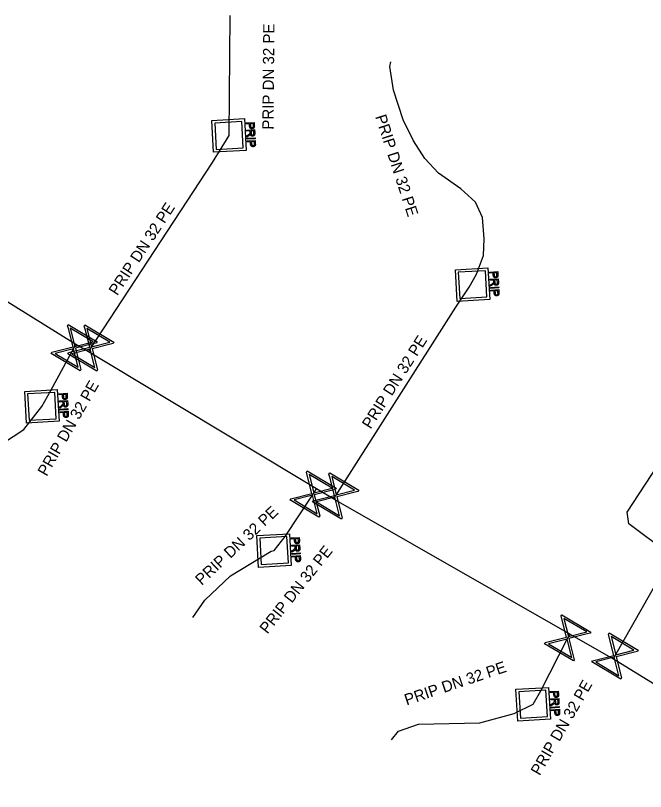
# Model space of a CAD drawing. Extents: x -643544 to -637295, y -1119190 to -1111715.
# Drawn here: x -642055.11 to -642027.13, y -1113560.82 to -1113526.33 of the extents above; entities that cross this region are included whole.
import ezdxf

# ---------------------------------------------------------------- set-up
doc = ezdxf.new("R2010")
doc.units = 0
for name, color, linetype in [('Default', 7, 'Continuous'), ('VP Popis přípojky', 7, 'Continuous'), ('VP Přípojka', 7, 'Continuous'), ('VP Řad', 7, 'Continuous'), ('VP Šachta', 7, 'Continuous'), ('VP Šoupě', 7, 'Continuous')]:
    doc.layers.add(name, color=color, linetype=linetype)

msp = doc.modelspace()

# ---------------------------------------------------------------- linework, layer by layer
at = {"layer": 'Default'}
for points in [[(-642044.499, -1113531.214), (-642044.497, -1113531.25), (-642044.5, -1113531.269), (-642044.503, -1113531.295), (-642044.514, -1113531.314), (-642044.525, -1113531.333), (-642044.546, -1113531.345), (-642044.568, -1113531.356), (-642044.595, -1113531.358), (-642044.641, -1113531.361), (-642044.674, -1113531.334), (-642044.706, -1113531.307), (-642044.711, -1113531.231)], [(-642044.669, -1113531.229), (-642044.667, -1113531.275), (-642044.649, -1113531.293), (-642044.63, -1113531.311), (-642044.599, -1113531.309), (-642044.577, -1113531.308), (-642044.562, -1113531.296), (-642044.546, -1113531.284), (-642044.543, -1113531.266), (-642044.54, -1113531.253), (-642044.542, -1113531.22)], [(-642044.76, -1113531.624), (-642044.728, -1113531.602), (-642044.712, -1113531.587), (-642044.696, -1113531.573), (-642044.69, -1113531.562), (-642044.684, -1113531.55), (-642044.682, -1113531.539), (-642044.68, -1113531.532), (-642044.681, -1113531.513)], [(-642044.479, -1113531.558), (-642044.476, -1113531.605), (-642044.485, -1113531.631), (-642044.493, -1113531.656), (-642044.516, -1113531.673), (-642044.54, -1113531.689), (-642044.569, -1113531.69), (-642044.608, -1113531.693), (-642044.635, -1113531.67), (-642044.662, -1113531.647), (-642044.672, -1113531.596), (-642044.681, -1113531.615), (-642044.689, -1113531.625), (-642044.706, -1113531.647), (-642044.734, -1113531.667)], [(-642044.638, -1113531.557), (-642044.636, -1113531.59), (-642044.628, -1113531.608), (-642044.621, -1113531.626), (-642044.605, -1113531.634), (-642044.59, -1113531.643), (-642044.572, -1113531.642), (-642044.548, -1113531.64), (-642044.532, -1113531.621), (-642044.517, -1113531.602), (-642044.519, -1113531.561)], [(-642044.454, -1113532.015), (-642044.451, -1113532.05), (-642044.454, -1113532.07), (-642044.457, -1113532.096), (-642044.468, -1113532.115), (-642044.48, -1113532.134), (-642044.501, -1113532.145), (-642044.522, -1113532.157), (-642044.549, -1113532.159), (-642044.595, -1113532.161), (-642044.628, -1113532.135), (-642044.661, -1113532.108), (-642044.665, -1113532.032)], [(-642044.624, -1113532.03), (-642044.621, -1113532.076), (-642044.603, -1113532.094), (-642044.585, -1113532.112), (-642044.553, -1113532.11), (-642044.531, -1113532.109), (-642044.516, -1113532.097), (-642044.501, -1113532.085), (-642044.497, -1113532.066), (-642044.494, -1113532.054), (-642044.496, -1113532.021)], [(-642033.94, -1113538.254), (-642033.908, -1113538.232), (-642033.892, -1113538.217), (-642033.876, -1113538.203), (-642033.87, -1113538.192), (-642033.864, -1113538.18), (-642033.862, -1113538.169), (-642033.86, -1113538.162), (-642033.861, -1113538.143)], [(-642033.679, -1113537.844), (-642033.677, -1113537.88), (-642033.68, -1113537.899), (-642033.683, -1113537.925), (-642033.694, -1113537.944), (-642033.705, -1113537.963), (-642033.726, -1113537.975), (-642033.748, -1113537.986), (-642033.775, -1113537.988), (-642033.821, -1113537.991), (-642033.854, -1113537.964), (-642033.886, -1113537.937), (-642033.891, -1113537.861)], [(-642033.849, -1113537.859), (-642033.847, -1113537.905), (-642033.829, -1113537.923), (-642033.81, -1113537.941), (-642033.779, -1113537.939), (-642033.757, -1113537.938), (-642033.742, -1113537.926), (-642033.726, -1113537.914), (-642033.723, -1113537.896), (-642033.72, -1113537.883), (-642033.722, -1113537.85)], [(-642033.659, -1113538.188), (-642033.656, -1113538.235), (-642033.665, -1113538.261), (-642033.673, -1113538.286), (-642033.696, -1113538.303), (-642033.72, -1113538.319), (-642033.749, -1113538.32), (-642033.788, -1113538.323), (-642033.815, -1113538.3), (-642033.842, -1113538.277), (-642033.852, -1113538.226), (-642033.861, -1113538.245), (-642033.869, -1113538.255), (-642033.886, -1113538.277), (-642033.914, -1113538.297)], [(-642033.818, -1113538.187), (-642033.816, -1113538.22), (-642033.808, -1113538.238), (-642033.801, -1113538.256), (-642033.785, -1113538.264), (-642033.77, -1113538.273), (-642033.752, -1113538.272), (-642033.728, -1113538.27), (-642033.712, -1113538.251), (-642033.697, -1113538.232), (-642033.699, -1113538.191)], [(-642033.634, -1113538.645), (-642033.631, -1113538.68), (-642033.634, -1113538.7), (-642033.637, -1113538.726), (-642033.648, -1113538.745), (-642033.66, -1113538.764), (-642033.681, -1113538.775), (-642033.702, -1113538.787), (-642033.729, -1113538.789), (-642033.775, -1113538.791), (-642033.808, -1113538.765), (-642033.841, -1113538.738), (-642033.845, -1113538.662)], [(-642033.804, -1113538.66), (-642033.801, -1113538.706), (-642033.783, -1113538.724), (-642033.765, -1113538.742), (-642033.733, -1113538.74), (-642033.711, -1113538.739), (-642033.696, -1113538.727), (-642033.681, -1113538.715), (-642033.677, -1113538.696), (-642033.674, -1113538.684), (-642033.676, -1113538.651)], [(-642052.809, -1113543.254), (-642052.807, -1113543.29), (-642052.81, -1113543.309), (-642052.813, -1113543.335), (-642052.824, -1113543.354), (-642052.835, -1113543.373), (-642052.856, -1113543.385), (-642052.878, -1113543.396), (-642052.905, -1113543.398), (-642052.951, -1113543.401), (-642052.984, -1113543.374), (-642053.016, -1113543.347), (-642053.021, -1113543.271)], [(-642052.979, -1113543.269), (-642052.977, -1113543.315), (-642052.959, -1113543.333), (-642052.94, -1113543.351), (-642052.909, -1113543.349), (-642052.887, -1113543.348), (-642052.872, -1113543.336), (-642052.856, -1113543.324), (-642052.853, -1113543.306), (-642052.85, -1113543.293), (-642052.852, -1113543.26)], [(-642053.07, -1113543.664), (-642053.038, -1113543.642), (-642053.022, -1113543.627), (-642053.006, -1113543.613), (-642053, -1113543.602), (-642052.994, -1113543.59), (-642052.992, -1113543.579), (-642052.99, -1113543.572), (-642052.991, -1113543.553)], [(-642052.789, -1113543.598), (-642052.786, -1113543.645), (-642052.795, -1113543.671), (-642052.803, -1113543.696), (-642052.826, -1113543.713), (-642052.85, -1113543.729), (-642052.879, -1113543.73), (-642052.918, -1113543.733), (-642052.945, -1113543.71), (-642052.972, -1113543.687), (-642052.982, -1113543.636), (-642052.991, -1113543.655), (-642052.999, -1113543.665), (-642053.016, -1113543.687), (-642053.044, -1113543.707)], [(-642052.948, -1113543.597), (-642052.946, -1113543.63), (-642052.938, -1113543.648), (-642052.931, -1113543.666), (-642052.915, -1113543.674), (-642052.9, -1113543.683), (-642052.882, -1113543.682), (-642052.858, -1113543.68), (-642052.842, -1113543.661), (-642052.827, -1113543.642), (-642052.829, -1113543.601)], [(-642052.764, -1113544.055), (-642052.761, -1113544.09), (-642052.764, -1113544.11), (-642052.767, -1113544.136), (-642052.778, -1113544.155), (-642052.79, -1113544.174), (-642052.811, -1113544.185), (-642052.832, -1113544.197), (-642052.859, -1113544.199), (-642052.905, -1113544.201), (-642052.938, -1113544.175), (-642052.971, -1113544.148), (-642052.975, -1113544.072)], [(-642052.934, -1113544.07), (-642052.931, -1113544.116), (-642052.913, -1113544.134), (-642052.895, -1113544.152), (-642052.863, -1113544.15), (-642052.841, -1113544.149), (-642052.826, -1113544.137), (-642052.811, -1113544.125), (-642052.807, -1113544.106), (-642052.804, -1113544.094), (-642052.806, -1113544.061)], [(-642042.499, -1113549.664), (-642042.497, -1113549.7), (-642042.5, -1113549.719), (-642042.503, -1113549.745), (-642042.514, -1113549.764), (-642042.525, -1113549.783), (-642042.546, -1113549.795), (-642042.568, -1113549.806), (-642042.595, -1113549.808), (-642042.641, -1113549.811), (-642042.674, -1113549.784), (-642042.706, -1113549.757), (-642042.711, -1113549.681)], [(-642042.669, -1113549.679), (-642042.667, -1113549.725), (-642042.649, -1113549.743), (-642042.63, -1113549.761), (-642042.599, -1113549.759), (-642042.577, -1113549.758), (-642042.562, -1113549.746), (-642042.546, -1113549.734), (-642042.543, -1113549.716), (-642042.54, -1113549.703), (-642042.542, -1113549.67)], [(-642042.76, -1113550.074), (-642042.728, -1113550.052), (-642042.712, -1113550.037), (-642042.696, -1113550.023), (-642042.69, -1113550.012), (-642042.684, -1113550), (-642042.682, -1113549.989), (-642042.68, -1113549.982), (-642042.681, -1113549.963)], [(-642042.479, -1113550.008), (-642042.476, -1113550.055), (-642042.485, -1113550.081), (-642042.493, -1113550.106), (-642042.516, -1113550.123), (-642042.54, -1113550.139), (-642042.569, -1113550.14), (-642042.608, -1113550.143), (-642042.635, -1113550.12), (-642042.662, -1113550.097), (-642042.672, -1113550.046), (-642042.681, -1113550.065), (-642042.689, -1113550.075), (-642042.706, -1113550.097), (-642042.734, -1113550.117)], [(-642042.638, -1113550.007), (-642042.636, -1113550.04), (-642042.628, -1113550.058), (-642042.621, -1113550.076), (-642042.605, -1113550.084), (-642042.59, -1113550.093), (-642042.572, -1113550.092), (-642042.548, -1113550.09), (-642042.532, -1113550.071), (-642042.517, -1113550.052), (-642042.519, -1113550.011)], [(-642042.454, -1113550.465), (-642042.451, -1113550.5), (-642042.454, -1113550.52), (-642042.457, -1113550.546), (-642042.468, -1113550.565), (-642042.48, -1113550.584), (-642042.501, -1113550.595), (-642042.522, -1113550.607), (-642042.549, -1113550.609), (-642042.595, -1113550.611), (-642042.628, -1113550.585), (-642042.661, -1113550.558), (-642042.665, -1113550.482)], [(-642042.624, -1113550.48), (-642042.621, -1113550.526), (-642042.603, -1113550.544), (-642042.585, -1113550.562), (-642042.553, -1113550.56), (-642042.531, -1113550.559), (-642042.516, -1113550.547), (-642042.501, -1113550.535), (-642042.497, -1113550.516), (-642042.494, -1113550.504), (-642042.496, -1113550.471)], [(-642030.989, -1113556.494), (-642030.987, -1113556.53), (-642030.99, -1113556.549), (-642030.993, -1113556.575), (-642031.004, -1113556.594), (-642031.015, -1113556.613), (-642031.036, -1113556.625), (-642031.058, -1113556.636), (-642031.085, -1113556.638), (-642031.131, -1113556.641), (-642031.164, -1113556.614), (-642031.196, -1113556.587), (-642031.201, -1113556.511)], [(-642031.159, -1113556.509), (-642031.157, -1113556.555), (-642031.139, -1113556.573), (-642031.12, -1113556.591), (-642031.089, -1113556.589), (-642031.067, -1113556.588), (-642031.052, -1113556.576), (-642031.036, -1113556.564), (-642031.033, -1113556.546), (-642031.03, -1113556.533), (-642031.032, -1113556.5)], [(-642031.25, -1113556.904), (-642031.218, -1113556.882), (-642031.202, -1113556.867), (-642031.186, -1113556.853), (-642031.18, -1113556.842), (-642031.174, -1113556.83), (-642031.172, -1113556.819), (-642031.17, -1113556.812), (-642031.171, -1113556.793)], [(-642030.969, -1113556.838), (-642030.966, -1113556.885), (-642030.975, -1113556.911), (-642030.983, -1113556.936), (-642031.006, -1113556.953), (-642031.03, -1113556.969), (-642031.059, -1113556.97), (-642031.098, -1113556.973), (-642031.125, -1113556.95), (-642031.152, -1113556.927), (-642031.162, -1113556.876), (-642031.171, -1113556.895), (-642031.179, -1113556.905), (-642031.196, -1113556.927), (-642031.224, -1113556.947)], [(-642031.128, -1113556.837), (-642031.126, -1113556.87), (-642031.118, -1113556.888), (-642031.111, -1113556.906), (-642031.095, -1113556.914), (-642031.08, -1113556.923), (-642031.062, -1113556.922), (-642031.038, -1113556.92), (-642031.022, -1113556.901), (-642031.007, -1113556.882), (-642031.009, -1113556.841)], [(-642030.944, -1113557.295), (-642030.941, -1113557.33), (-642030.944, -1113557.35), (-642030.947, -1113557.376), (-642030.958, -1113557.395), (-642030.97, -1113557.414), (-642030.991, -1113557.425), (-642031.012, -1113557.437), (-642031.039, -1113557.439), (-642031.085, -1113557.441), (-642031.118, -1113557.415), (-642031.151, -1113557.388), (-642031.155, -1113557.312)], [(-642031.114, -1113557.31), (-642031.111, -1113557.356), (-642031.093, -1113557.374), (-642031.075, -1113557.392), (-642031.043, -1113557.39), (-642031.021, -1113557.389), (-642031.006, -1113557.377), (-642030.991, -1113557.365), (-642030.987, -1113557.346), (-642030.984, -1113557.334), (-642030.986, -1113557.301)]]:
    msp.add_open_spline(points, degree=3, dxfattribs=at)
at = {"layer": 'VP Přípojka'}
for points in [[(-642051.86, -1113541.27), (-642051.76, -1113541.11), (-642046.36, -1113532.86), (-642045.62, -1113531.66), (-642045.57, -1113526.33)], [(-642040.96, -1113547.82), (-642040.89, -1113547.69), (-642035.55, -1113539.29), (-642034.96, -1113538.41), (-642034.636, -1113537.829), (-642034.32, -1113536.99), (-642034.29, -1113536.26), (-642034.36, -1113535.3), (-642034.67, -1113534.62), (-642035.32, -1113534.03), (-642036.32, -1113533.33), (-642036.92, -1113532.68), (-642037.43, -1113531.9), (-642037.89, -1113530.97), (-642038.32, -1113529.65), (-642038.48, -1113528.6), (-642038.44, -1113528.395)], [(-642058.02, -1113546.87), (-642054.73, -1113544.73), (-642053.93, -1113543.7), (-642053.53, -1113543), (-642052.5, -1113541.09), (-642052.43, -1113540.95)], [(-642028.54, -1113554.93), (-642028.48, -1113554.8), (-642026.09, -1113550.58), (-642026.16, -1113550.19), (-642027.86, -1113548.92), (-642027.94, -1113548.41), (-642025.25, -1113544.28), (-642024.24, -1113543.78), (-642022.92, -1113543.49), (-642021.89, -1113542.62), (-642021.01, -1113541.07)], [(-642043.62, -1113550.11), (-642043.13, -1113549.49), (-642041.89, -1113547.6), (-642041.73, -1113547.36)], [(-642047.23, -1113553.08), (-642046.69, -1113552.31), (-642045.55, -1113551.24), (-642043.75, -1113550.13), (-642043.62, -1113550.11)], [(-642038.4, -1113558.52), (-642038.1, -1113558.13), (-642037.21, -1113557.83), (-642034.48, -1113557.77), (-642032.96, -1113557.35), (-642032.11, -1113556.94), (-642031.77, -1113556.35), (-642030.58, -1113553.99), (-642030.48, -1113553.82)]]:
    msp.add_lwpolyline(points, dxfattribs=at)
at = {"layer": 'VP Řad'}
msp.add_lwpolyline([(-641966.02, -1113592.14), (-641975.16, -1113586.77), (-641976.23, -1113586.15), (-641986.29, -1113580.26), (-641986.95, -1113579.87), (-642002.1, -1113571.05), (-642002.39, -1113570.86), (-642007.58, -1113567.68), (-642008.77, -1113566.95), (-642018.63, -1113560.99), (-642019.96, -1113560.23), (-642028.54, -1113554.93), (-642030.48, -1113553.82), (-642040.96, -1113547.82), (-642041.73, -1113547.36), (-642051.86, -1113541.27), (-642052.43, -1113540.95), (-642062.55, -1113534.65), (-642063.5, -1113533.98), (-642070.77, -1113529.51), (-642075.54, -1113526.65), (-642075.79, -1113526.49)], dxfattribs=at)
at = {"layer": 'VP Šachta'}
for points in [[(-642044.857, -1113532.323), (-642046.306, -1113532.408), (-642046.389, -1113530.997), (-642044.94, -1113530.912), (-642044.857, -1113532.323)], [(-642045.056, -1113531.04), (-642046.259, -1113531.11), (-642046.19, -1113532.28), (-642044.987, -1113532.21), (-642045.056, -1113531.04)], [(-642044.865, -1113531.101), (-642044.507, -1113531.08), (-642044.499, -1113531.214)], [(-642044.711, -1113531.231), (-642044.716, -1113531.139), (-642044.862, -1113531.147), (-642044.865, -1113531.101)], [(-642044.542, -1113531.22), (-642044.547, -1113531.129), (-642044.675, -1113531.136)], [(-642044.675, -1113531.136), (-642044.669, -1113531.229)], [(-642044.847, -1113531.42), (-642044.488, -1113531.399), (-642044.479, -1113531.558)], [(-642044.681, -1113531.513), (-642044.684, -1113531.459), (-642044.844, -1113531.468), (-642044.847, -1113531.42)], [(-642044.519, -1113531.561), (-642044.526, -1113531.449), (-642044.644, -1113531.456)], [(-642044.644, -1113531.456), (-642044.638, -1113531.557)], [(-642044.734, -1113531.667), (-642044.828, -1113531.735), (-642044.832, -1113531.675), (-642044.76, -1113531.624)], [(-642044.827, -1113531.784), (-642044.468, -1113531.763), (-642044.466, -1113531.809), (-642044.824, -1113531.83), (-642044.827, -1113531.784)], [(-642044.82, -1113531.902), (-642044.461, -1113531.881), (-642044.454, -1113532.015)], [(-642044.665, -1113532.032), (-642044.671, -1113531.94), (-642044.817, -1113531.948), (-642044.82, -1113531.902)], [(-642044.496, -1113532.021), (-642044.501, -1113531.93), (-642044.629, -1113531.937)], [(-642044.629, -1113531.937), (-642044.624, -1113532.03)], [(-642034.037, -1113538.953), (-642035.486, -1113539.038), (-642035.569, -1113537.627), (-642034.12, -1113537.542), (-642034.037, -1113538.953)], [(-642034.236, -1113537.67), (-642035.439, -1113537.74), (-642035.37, -1113538.91), (-642034.167, -1113538.84), (-642034.236, -1113537.67)], [(-642034.045, -1113537.731), (-642033.687, -1113537.71), (-642033.679, -1113537.844)], [(-642033.891, -1113537.861), (-642033.896, -1113537.769), (-642034.042, -1113537.777), (-642034.045, -1113537.731)], [(-642033.722, -1113537.85), (-642033.727, -1113537.759), (-642033.855, -1113537.766)], [(-642033.855, -1113537.766), (-642033.849, -1113537.859)], [(-642034.027, -1113538.05), (-642033.668, -1113538.029), (-642033.659, -1113538.188)], [(-642033.861, -1113538.143), (-642033.864, -1113538.089), (-642034.024, -1113538.098), (-642034.027, -1113538.05)], [(-642033.699, -1113538.191), (-642033.706, -1113538.079), (-642033.824, -1113538.086)], [(-642033.824, -1113538.086), (-642033.818, -1113538.187)], [(-642033.914, -1113538.297), (-642034.008, -1113538.365), (-642034.012, -1113538.305), (-642033.94, -1113538.254)], [(-642034.007, -1113538.414), (-642033.648, -1113538.393), (-642033.646, -1113538.439), (-642034.004, -1113538.46), (-642034.007, -1113538.414)], [(-642034, -1113538.532), (-642033.641, -1113538.511), (-642033.634, -1113538.645)], [(-642033.845, -1113538.662), (-642033.851, -1113538.57), (-642033.997, -1113538.578), (-642034, -1113538.532)], [(-642033.676, -1113538.651), (-642033.681, -1113538.56), (-642033.809, -1113538.567)], [(-642033.809, -1113538.567), (-642033.804, -1113538.66)], [(-642053.167, -1113544.363), (-642054.616, -1113544.448), (-642054.699, -1113543.037), (-642053.25, -1113542.952), (-642053.167, -1113544.363)], [(-642053.366, -1113543.08), (-642054.569, -1113543.15), (-642054.5, -1113544.32), (-642053.297, -1113544.25), (-642053.366, -1113543.08)], [(-642053.175, -1113543.141), (-642052.817, -1113543.12), (-642052.809, -1113543.254)], [(-642053.021, -1113543.271), (-642053.026, -1113543.179), (-642053.172, -1113543.187), (-642053.175, -1113543.141)], [(-642052.852, -1113543.26), (-642052.857, -1113543.169), (-642052.985, -1113543.176)], [(-642052.985, -1113543.176), (-642052.979, -1113543.269)], [(-642053.157, -1113543.46), (-642052.798, -1113543.439), (-642052.789, -1113543.598)], [(-642052.991, -1113543.553), (-642052.994, -1113543.499), (-642053.154, -1113543.508), (-642053.157, -1113543.46)], [(-642053.044, -1113543.707), (-642053.138, -1113543.775), (-642053.142, -1113543.715), (-642053.07, -1113543.664)], [(-642052.829, -1113543.601), (-642052.836, -1113543.489), (-642052.954, -1113543.496)], [(-642052.954, -1113543.496), (-642052.948, -1113543.597)], [(-642053.137, -1113543.824), (-642052.778, -1113543.803), (-642052.776, -1113543.849), (-642053.134, -1113543.87), (-642053.137, -1113543.824)], [(-642053.13, -1113543.942), (-642052.771, -1113543.921), (-642052.764, -1113544.055)], [(-642052.975, -1113544.072), (-642052.981, -1113543.98), (-642053.127, -1113543.988), (-642053.13, -1113543.942)], [(-642052.806, -1113544.061), (-642052.811, -1113543.97), (-642052.939, -1113543.977)], [(-642052.939, -1113543.977), (-642052.934, -1113544.07)], [(-642042.857, -1113550.773), (-642044.306, -1113550.858), (-642044.389, -1113549.447), (-642042.94, -1113549.362), (-642042.857, -1113550.773)], [(-642043.056, -1113549.49), (-642044.259, -1113549.56), (-642044.19, -1113550.73), (-642042.987, -1113550.66), (-642043.056, -1113549.49)], [(-642042.865, -1113549.551), (-642042.507, -1113549.53), (-642042.499, -1113549.664)], [(-642042.711, -1113549.681), (-642042.716, -1113549.589), (-642042.862, -1113549.597), (-642042.865, -1113549.551)], [(-642042.847, -1113549.87), (-642042.488, -1113549.849), (-642042.479, -1113550.008)], [(-642042.681, -1113549.963), (-642042.684, -1113549.909), (-642042.844, -1113549.918), (-642042.847, -1113549.87)], [(-642042.542, -1113549.67), (-642042.547, -1113549.579), (-642042.675, -1113549.586)], [(-642042.675, -1113549.586), (-642042.669, -1113549.679)], [(-642042.734, -1113550.117), (-642042.828, -1113550.185), (-642042.832, -1113550.125), (-642042.76, -1113550.074)], [(-642042.827, -1113550.234), (-642042.468, -1113550.213), (-642042.466, -1113550.259), (-642042.824, -1113550.28), (-642042.827, -1113550.234)], [(-642042.519, -1113550.011), (-642042.526, -1113549.899), (-642042.644, -1113549.906)], [(-642042.644, -1113549.906), (-642042.638, -1113550.007)], [(-642042.82, -1113550.352), (-642042.461, -1113550.331), (-642042.454, -1113550.465)], [(-642042.665, -1113550.482), (-642042.671, -1113550.39), (-642042.817, -1113550.398), (-642042.82, -1113550.352)], [(-642042.496, -1113550.471), (-642042.501, -1113550.38), (-642042.629, -1113550.387)], [(-642042.629, -1113550.387), (-642042.624, -1113550.48)], [(-642031.347, -1113557.603), (-642032.796, -1113557.688), (-642032.879, -1113556.277), (-642031.43, -1113556.192), (-642031.347, -1113557.603)], [(-642031.546, -1113556.32), (-642032.749, -1113556.39), (-642032.68, -1113557.56), (-642031.477, -1113557.49), (-642031.546, -1113556.32)], [(-642031.355, -1113556.381), (-642030.997, -1113556.36), (-642030.989, -1113556.494)], [(-642031.201, -1113556.511), (-642031.206, -1113556.419), (-642031.352, -1113556.427), (-642031.355, -1113556.381)], [(-642031.032, -1113556.5), (-642031.037, -1113556.409), (-642031.165, -1113556.416)], [(-642031.165, -1113556.416), (-642031.159, -1113556.509)], [(-642031.337, -1113556.7), (-642030.978, -1113556.679), (-642030.969, -1113556.838)], [(-642031.171, -1113556.793), (-642031.174, -1113556.739), (-642031.334, -1113556.748), (-642031.337, -1113556.7)], [(-642031.009, -1113556.841), (-642031.016, -1113556.729), (-642031.134, -1113556.736)], [(-642031.134, -1113556.736), (-642031.128, -1113556.837)], [(-642031.224, -1113556.947), (-642031.318, -1113557.015), (-642031.322, -1113556.955), (-642031.25, -1113556.904)], [(-642031.317, -1113557.064), (-642030.958, -1113557.043), (-642030.956, -1113557.089), (-642031.314, -1113557.11), (-642031.317, -1113557.064)], [(-642031.31, -1113557.182), (-642030.951, -1113557.161), (-642030.944, -1113557.295)], [(-642031.155, -1113557.312), (-642031.161, -1113557.22), (-642031.307, -1113557.228), (-642031.31, -1113557.182)], [(-642030.986, -1113557.301), (-642030.991, -1113557.21), (-642031.119, -1113557.217)], [(-642031.119, -1113557.217), (-642031.114, -1113557.31)]]:
    msp.add_lwpolyline(points, dxfattribs=at)
at = {"layer": 'VP Šoupě'}
for points in [[(-642052.76, -1113540.062), (-642051.472, -1113540.83), (-642051.506, -1113540.886), (-642051.631, -1113540.914), (-642052.445, -1113541.121), (-642052.206, -1113542.062), (-642052.24, -1113542.118), (-642053.528, -1113541.35), (-642053.494, -1113541.294), (-642052.552, -1113541.057), (-642052.759, -1113540.243), (-642052.794, -1113540.118), (-642052.76, -1113540.062)], [(-642052.02, -1113540.082), (-642050.732, -1113540.85), (-642050.766, -1113540.906), (-642050.891, -1113540.934), (-642051.705, -1113541.141), (-642051.466, -1113542.082), (-642051.5, -1113542.138), (-642052.788, -1113541.37), (-642052.754, -1113541.314), (-642051.812, -1113541.077), (-642052.019, -1113540.263), (-642052.054, -1113540.138), (-642052.02, -1113540.082)], [(-642052.673, -1113540.223), (-642052.467, -1113541.036), (-642051.656, -1113540.829), (-642052.673, -1113540.223)], [(-642051.933, -1113540.243), (-642051.727, -1113541.056), (-642050.916, -1113540.849), (-642051.933, -1113540.243)], [(-642052.322, -1113541.96), (-642052.53, -1113541.143), (-642053.346, -1113541.35), (-642052.322, -1113541.96)], [(-642051.582, -1113541.98), (-642051.79, -1113541.163), (-642052.606, -1113541.37), (-642051.582, -1113541.98)], [(-642042.15, -1113546.572), (-642040.862, -1113547.34), (-642040.896, -1113547.396), (-642041.021, -1113547.424), (-642041.835, -1113547.631), (-642041.596, -1113548.572), (-642041.63, -1113548.628), (-642042.918, -1113547.86), (-642042.884, -1113547.804), (-642041.942, -1113547.567), (-642042.149, -1113546.753), (-642042.184, -1113546.628), (-642042.15, -1113546.572)], [(-642042.063, -1113546.733), (-642041.857, -1113547.546), (-642041.046, -1113547.339), (-642042.063, -1113546.733)], [(-642041.15, -1113546.662), (-642039.862, -1113547.43), (-642039.896, -1113547.486), (-642040.021, -1113547.514), (-642040.835, -1113547.721), (-642040.596, -1113548.662), (-642040.63, -1113548.718), (-642041.918, -1113547.95), (-642041.884, -1113547.894), (-642040.942, -1113547.657), (-642041.149, -1113546.843), (-642041.184, -1113546.718), (-642041.15, -1113546.662)], [(-642041.063, -1113546.823), (-642040.857, -1113547.636), (-642040.046, -1113547.429), (-642041.063, -1113546.823)], [(-642041.712, -1113548.47), (-642041.92, -1113547.653), (-642042.736, -1113547.86), (-642041.712, -1113548.47)], [(-642040.712, -1113548.56), (-642040.92, -1113547.743), (-642041.736, -1113547.95), (-642040.712, -1113548.56)], [(-642030.84, -1113552.962), (-642029.552, -1113553.73), (-642029.586, -1113553.786), (-642029.711, -1113553.814), (-642030.525, -1113554.021), (-642030.286, -1113554.962), (-642030.32, -1113555.018), (-642031.608, -1113554.25), (-642031.574, -1113554.194), (-642030.632, -1113553.957), (-642030.839, -1113553.143), (-642030.874, -1113553.018), (-642030.84, -1113552.962)], [(-642030.753, -1113553.123), (-642030.547, -1113553.936), (-642029.736, -1113553.729), (-642030.753, -1113553.123)], [(-642028.74, -1113553.772), (-642027.452, -1113554.54), (-642027.486, -1113554.596), (-642027.611, -1113554.624), (-642028.425, -1113554.831), (-642028.186, -1113555.772), (-642028.22, -1113555.828), (-642029.508, -1113555.06), (-642029.474, -1113555.004), (-642028.532, -1113554.767), (-642028.739, -1113553.953), (-642028.774, -1113553.828), (-642028.74, -1113553.772)], [(-642028.653, -1113553.933), (-642028.447, -1113554.746), (-642027.636, -1113554.539), (-642028.653, -1113553.933)], [(-642030.402, -1113554.86), (-642030.61, -1113554.043), (-642031.426, -1113554.25), (-642030.402, -1113554.86)], [(-642028.302, -1113555.67), (-642028.51, -1113554.853), (-642029.326, -1113555.06), (-642028.302, -1113555.67)]]:
    msp.add_lwpolyline(points, dxfattribs=at)

# ---------------------------------------------------------------- texts
at = {"layer": 'VP Popis přípojky'}
for rotation, p in [(89.4625, (-642043.647, -1113531.407)), (288.0434, (-642039.137, -1113530.824)), (56.7934, (-642050.587, -1113538.809)), (57.5553, (-642039.331, -1113544.742)), (60.2551, (-642053.723, -1113546.841)), (43.1858, (-642046.836, -1113551.681)), (51.6799, (-642043.919, -1113553.845)), (18.6279, (-642037.733, -1113556.997)), (60.0464, (-642031.823, -1113560.143))]:
    msp.add_text('PRIP DN 32 PE', height=0.5, rotation=rotation, dxfattribs=at).set_placement(p)

doc.saveas('drawing.dxf')
